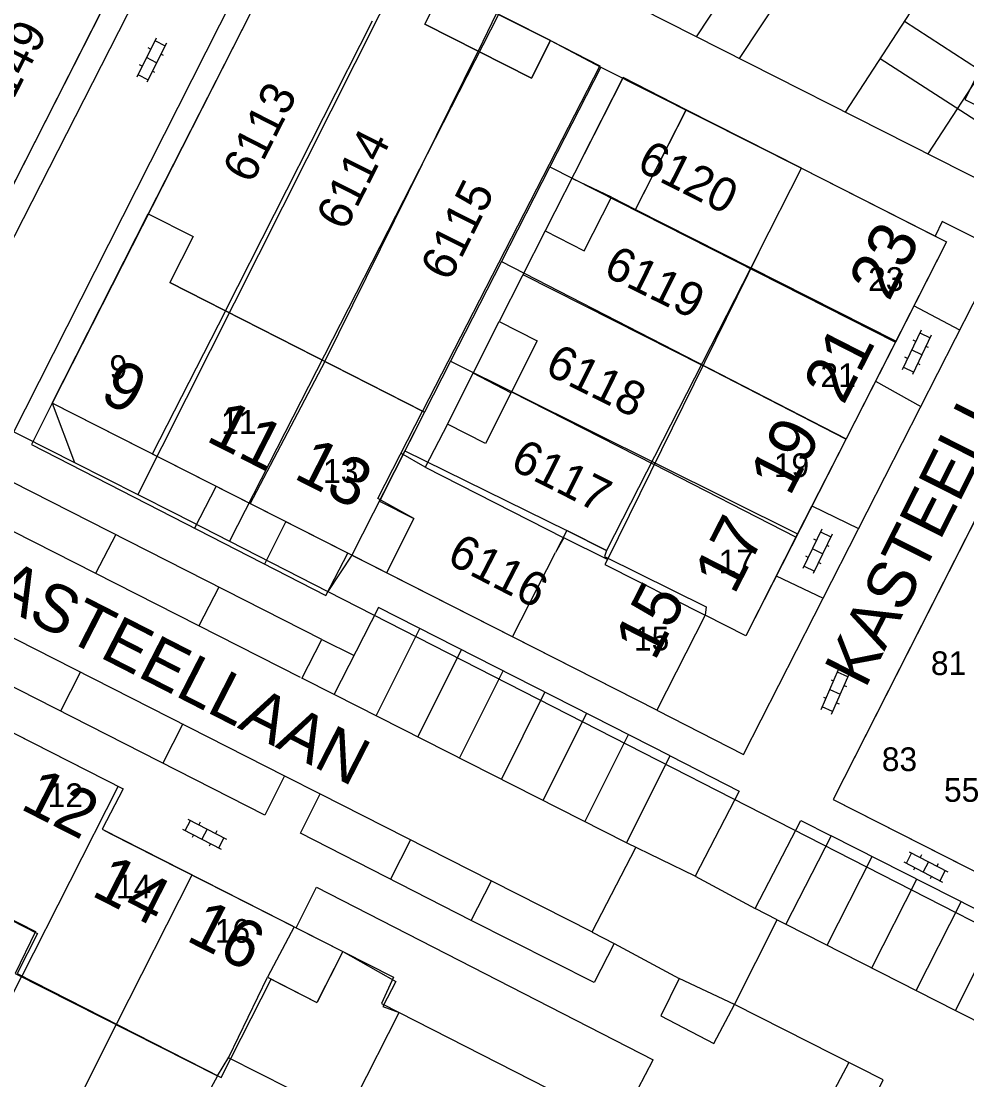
# Model space of a CAD drawing. Extents: x 148816 to 151297, y 399515 to 402500.
# Drawn here: x 150427.5 to 150477.3, y 399595.6 to 399651.4 of the extents above; entities that cross this region are included whole.
import ezdxf

# ---------------------------------------------------------------- set-up
doc = ezdxf.new("R2010")
doc.units = 0
for name, color, linetype in [('B01 Hoofdgebouw  [D] Norm', 7, 'Continuous'), ('B01 Hoofdgebouw  [T] Norm', 7, 'Continuous'), ('B01 hoofgebouw', 7, 'Continuous'), ('B02 Bijgebouw  [D] Norm', 7, 'Continuous'), ('B07 Tussenmuur  [D] Norm', 7, 'Continuous'), ('G01 perceelsgrens', 7, 'Continuous'), ('S02 Open verharding  Norm', 7, 'Continuous'), ('T04 Haag heg  [D] Gem', 7, 'Continuous'), ('V00 Kant verharding algemeen  [T] Norm', 7, 'Continuous'), ('V00 Kant verharding algemeen secundair  [D] Gem', 7, 'Continuous'), ('V00 Kant verharding algemeen secundair  [T] Gem', 7, 'Continuous'), ('V00 Kant verharding algemeen secundair  [T] Norm', 7, 'Continuous'), ('Z01 perceelnummer', 7, 'Continuous'), ('Z02 huisnummer', 7, 'Continuous'), ('Z02 Huisnummer  [Tekst] Norm', 7, 'Continuous'), ('Z06 straatnaam', 7, 'Continuous')]:
    doc.layers.add(name, color=color, linetype=linetype)

msp = doc.modelspace()

# ---------------------------------------------------------------- linework, layer by layer
at = {"layer": 'B01 Hoofdgebouw  [D] Norm'}
for points in [[(150466.37, 399639.24), (150458.408, 399623.081), (150456.109, 399624.223), (150455.68, 399623.45)], [(150448.22, 399625.23), (150446.311, 399626.281), (150448.662, 399630.893), (150435.351, 399637.678)], [(150407.51, 399614.06), (150428.279, 399603.459), (150427.21, 399601.249), (150437.874, 399595.85), (150438.46, 399596.841), (150440.496, 399601.056), (150443.11, 399599.73)]]:
    msp.add_lwpolyline(points, dxfattribs=at)
msp.add_lwpolyline([(150454.713, 399634.599), (150451.988, 399629.187), (150449.978, 399630.199), (150452.703, 399635.611)], close=True, dxfattribs=at)
at = {"layer": 'B01 Hoofdgebouw  [T] Norm'}
for p, q in [((150449.79, 399653.27), (150448.79, 399651.29)), ((150455.42, 399650.42), (150449.79, 399653.27)), ((150448.79, 399651.29), (150454.41, 399648.44)), ((150454.41, 399648.44), (150455.42, 399650.42)), ((150466.37, 399639.24), (150468.64, 399643.69)), ((150468.64, 399643.69), (150476.27, 399639.81)), ((150429.16, 399631.32), (150434.22, 399641.29)), ((150476.27, 399639.81), (150465.7, 399619.05)), ((150481.35, 399632.19), (150470.3, 399610.42)), ((150446.77, 399622.37), (150429.16, 399631.32)), ((150448.22, 399625.23), (150446.77, 399622.37)), ((150407.05, 399624.14), (150432.89, 399610.99)), ((150453.41, 399618.99), (150455.68, 399623.45)), ((150463.57, 399620.14), (150461.01, 399615.13)), ((150465.7, 399619.05), (150463.57, 399620.14)), ((150461.01, 399615.13), (150453.41, 399618.99)), ((150432.89, 399610.99), (150431.79, 399608.85)), ((150470.3, 399610.42), (150481.8, 399604.59)), ((150431.79, 399608.85), (150432.25, 399608.61)), ((150432.25, 399608.61), (150444.47, 399602.41)), ((150444.47, 399602.41), (150443.11, 399599.73)), ((150445.17, 399594.73), (150447.44, 399599.19)), ((150447.44, 399599.19), (150455.26, 399595.21))]:
    msp.add_line(p, q, dxfattribs=at)
for points in [[(150462.57, 399646.777), (150459.236, 399648.472), (150455.125, 399640.387)], [(150434.22, 399641.29), (150436.58, 399640.09), (150435.351, 399637.678)]]:
    msp.add_lwpolyline(points, dxfattribs=at)
at = {"layer": 'B01 hoofgebouw'}
for points in [[(150449.79, 399653.27), (150455.42, 399650.42), (150454.41, 399648.44), (150448.79, 399651.29), (150449.79, 399653.27)], [(150456.97, 399644.015), (150459.236, 399648.472), (150462.57, 399646.777), (150460.304, 399642.32)], [(150466.37, 399639.24), (150468.64, 399643.69), (150475.676, 399640.112), (150476.27, 399639.81), (150465.7, 399619.05), (150463.57, 399620.14), (150461.01, 399615.13), (150453.41, 399618.99), (150455.68, 399623.45)], [(150448.22, 399625.23), (150446.77, 399622.371), (150444.728, 399623.409), (150429.16, 399631.32), (150434.22, 399641.29), (150436.58, 399640.09)], [(150436.581, 399640.091), (150435.349, 399637.665), (150448.781, 399630.838), (150446.401, 399626.154), (150448.221, 399625.23)], [(150466.37, 399639.24), (150458.361, 399623.539), (150456.268, 399624.604), (150455.68, 399623.45)], [(150484.69, 399613.32), (150491.62, 399626.98), (150481.35, 399632.19), (150470.3, 399610.42), (150481.8, 399604.591), (150480.72, 399602.45), (150507.93, 399588.59), (150508.64, 399589.99), (150516.21, 399586.14), (150517.567, 399588.816), (150518.4, 399590.46), (150524.98, 399588.86), (150532.18, 399618.42), (150521.02, 399621.13), (150515.39, 399598.061), (150514.07, 399598.36), (150484.69, 399613.32)], [(150407.51, 399614.06), (150403.06, 399616.34), (150407.05, 399624.14), (150432.89, 399610.99), (150431.79, 399608.85), (150442.022, 399603.653), (150444.47, 399602.41), (150443.113, 399599.735)], [(150407.51, 399614.06), (150428.381, 399603.366), (150427.306, 399601.254), (150438.069, 399595.776), (150440.704, 399600.954), (150443.11, 399599.73)], [(150445.17, 399594.73), (150447.44, 399599.19), (150455.26, 399595.21), (150452.71, 399590.18), (150454.84, 399589.08), (150447.666, 399575.037), (150444.23, 399568.31), (150442.1, 399569.42), (150439.53, 399564.38), (150431.72, 399568.35), (150433.99, 399572.81)]]:
    msp.add_lwpolyline(points, dxfattribs=at)
at = {"layer": 'B02 Bijgebouw  [D] Norm'}
msp.add_line((150441.905, 399603.711), (150440.496, 399601.056), dxfattribs=at)
for points in [[(150452.569, 399651.863), (150451.6, 399649.865)], [(150455.125, 399640.387), (150457.193, 399639.335), (150458.634, 399642.169), (150459.899, 399641.525), (150462.57, 399646.777)], [(150458.634, 399642.169), (150456.621, 399643.124)], [(150453.331, 399631.854), (150451.333, 399632.89)]]:
    msp.add_lwpolyline(points, dxfattribs=at)
at = {"layer": 'B07 Tussenmuur  [D] Norm'}
for p, q in [((150473.609, 399634.584), (150465.976, 399638.439)), ((150473.609, 399634.584), (150465.976, 399638.439)), ((150470.976, 399629.413), (150463.446, 399633.305)), ((150470.976, 399629.413), (150463.446, 399633.305)), ((150468.347, 399624.248), (150460.872, 399628.081)), ((150468.347, 399624.248), (150460.872, 399628.081)), ((150432.63, 399611.122), (150427.544, 399601.08)), ((150432.63, 399611.122), (150427.544, 399601.08)), ((150436.525, 399606.441), (150432.531, 399598.555)), ((150436.525, 399606.441), (150432.531, 399598.555))]:
    msp.add_line(p, q, dxfattribs=at)
for points in [[(150438.292, 399636.179), (150434.424, 399628.618)], [(150438.292, 399636.179), (150434.424, 399628.618)], [(150443.518, 399633.515), (150439.57, 399625.995)], [(150443.518, 399633.515), (150439.57, 399625.995)], [(150458.408, 399623.081), (150458.275, 399622.811), (150463.57, 399620.14)], [(150458.408, 399623.081), (150458.275, 399622.811), (150463.57, 399620.14)]]:
    msp.add_lwpolyline(points, dxfattribs=at)
at = {"layer": 'G01 perceelsgrens'}
for points in [[(150448.296, 399690.663), (150457.221, 399686.564), (150455.237, 399682.917), (150487.033, 399666.571), (150477.249, 399647.314), (150498.992, 399636.38), (150497.463, 399633.283), (150521.02, 399621.13)], [(150422.054, 399632.373), (150422.87, 399634.49), (150431.83, 399652.11), (150433.33, 399655.03), (150428.04, 399657.67)], [(150447.657, 399654.289), (150447.53, 399654.41), (150442.25, 399657.07), (150440.75, 399654.13), (150429.16, 399631.32), (150430.34, 399628.184)], [(150447.657, 399654.289), (150433.67, 399626.501)], [(150452.681, 399651.806), (150438.501, 399624.041)], [(150452.681, 399651.806), (150455.42, 399650.42), (150458.067, 399649.031)], [(150458.067, 399649.031), (150455.381, 399643.768)], [(150458.067, 399649.031), (150468.64, 399643.69), (150476.27, 399639.81), (150473.582, 399634.53)], [(150455.381, 399643.768), (150452.836, 399638.782)], [(150455.381, 399643.768), (150473.582, 399634.53)], [(150452.836, 399638.782), (150450.15, 399633.52)], [(150452.836, 399638.782), (150470.989, 399629.437)], [(150473.582, 399634.53), (150470.989, 399629.437)], [(150450.15, 399633.52), (150448.781, 399630.838), (150447.743, 399628.796)], [(150450.15, 399633.52), (150468.436, 399624.424)], [(150422.054, 399632.373), (150430.34, 399628.184)], [(150498.61, 399628.83), (150495.105, 399621.937), (150491.451, 399623.813), (150492.83, 399626.428), (150491.62, 399626.98), (150481.35, 399632.19), (150470.3, 399610.42), (150481.8, 399604.591), (150480.72, 399602.45)], [(150470.989, 399629.437), (150468.436, 399624.424)], [(150447.743, 399628.796), (150444.949, 399623.296)], [(150447.743, 399628.796), (150456.268, 399624.604), (150458.361, 399623.539), (150458.254, 399623.229), (150463.621, 399620.58), (150463.57, 399620.14)], [(150430.34, 399628.184), (150433.67, 399626.501)], [(150433.67, 399626.501), (150435.628, 399625.511), (150438.501, 399624.041)], [(150468.436, 399624.424), (150465.7, 399619.05), (150463.57, 399620.14)], [(150405.07, 399595.32), (150407.08, 399599.33), (150408.15, 399601.42), (150409.214, 399602.956), (150398.89, 399608.2), (150399.97, 399610.29), (150407.05, 399624.14), (150432.89, 399610.99), (150431.79, 399608.85), (150444.47, 399602.41), (150447.263, 399600.827), (150446.573, 399599.519), (150447.44, 399599.19), (150455.26, 399595.21)], [(150438.501, 399624.041), (150443.678, 399621.392)], [(150444.949, 399623.296), (150443.678, 399621.392)], [(150463.57, 399620.14), (150461.01, 399615.13), (150444.949, 399623.296)], [(150443.678, 399621.392), (150459.484, 399613.304), (150480.72, 399602.45)]]:
    msp.add_lwpolyline(points, dxfattribs=at)
at = {"layer": 'S02 Open verharding  Norm'}
for p, q in [((150434.637, 399650.554), (150433.612, 399648.495)), ((150435.174, 399650.287), (150434.149, 399648.228)), ((150434.347, 399649.972), (150434.213, 399650.039)), ((150434.57, 399650.42), (150435.107, 399650.152)), ((150434.662, 399649.257), (150434.124, 399649.525)), ((150435.019, 399649.638), (150434.884, 399649.705)), ((150433.902, 399649.077), (150433.767, 399649.144)), ((150434.573, 399648.743), (150434.439, 399648.81)), ((150433.679, 399648.63), (150434.216, 399648.362)), ((150474.937, 399635.152), (150473.942, 399633.078)), ((150475.478, 399634.892), (150474.483, 399632.818)), ((150474.872, 399635.016), (150475.413, 399634.757)), ((150474.656, 399634.566), (150474.521, 399634.63)), ((150475.332, 399634.241), (150475.197, 399634.306)), ((150474.223, 399633.664), (150474.088, 399633.729)), ((150474.98, 399633.855), (150474.44, 399634.115)), ((150474.007, 399633.213), (150474.548, 399632.954)), ((150474.899, 399633.34), (150474.764, 399633.404)), ((150469.707, 399624.664), (150468.712, 399622.59)), ((150470.248, 399624.404), (150469.253, 399622.33)), ((150469.642, 399624.528), (150470.183, 399624.269)), ((150469.426, 399624.078), (150469.291, 399624.142)), ((150470.102, 399623.753), (150469.967, 399623.818)), ((150468.993, 399623.176), (150468.858, 399623.241)), ((150469.75, 399623.367), (150469.21, 399623.627)), ((150468.777, 399622.725), (150469.318, 399622.466)), ((150469.669, 399622.852), (150469.534, 399622.916)), ((150469.666, 399615.164), (150470.593, 399617.269)), ((150470.215, 399614.923), (150471.142, 399617.028)), ((150471.082, 399616.89), (150470.532, 399617.132)), ((150470.194, 399616.735), (150470.331, 399616.675)), ((150470.88, 399616.433), (150471.017, 399616.372)), ((150470.129, 399616.217), (150470.679, 399615.975)), ((150469.791, 399615.82), (150469.928, 399615.759)), ((150470.477, 399615.517), (150470.614, 399615.457)), ((150470.276, 399615.06), (150469.726, 399615.302)), ((150436.161, 399608.792), (150436.438, 399609.324)), ((150436.305, 399609.393), (150438.344, 399608.329)), ((150436.951, 399609.225), (150436.881, 399609.092)), ((150436.028, 399608.861), (150438.067, 399607.797)), ((150437.325, 399608.861), (150437.047, 399608.329)), ((150437.837, 399608.763), (150437.768, 399608.63)), ((150436.604, 399608.56), (150436.535, 399608.427)), ((150437.491, 399608.098), (150437.421, 399607.965)), ((150437.934, 399607.866), (150438.211, 399608.398)), ((150474.165, 399607.068), (150474.442, 399607.6)), ((150474.309, 399607.669), (150476.348, 399606.605)), ((150474.032, 399607.137), (150476.071, 399606.073)), ((150474.955, 399607.501), (150474.885, 399607.368)), ((150475.329, 399607.137), (150475.051, 399606.605)), ((150475.841, 399607.039), (150475.772, 399606.906)), ((150474.608, 399606.836), (150474.539, 399606.703)), ((150475.938, 399606.142), (150476.215, 399606.674)), ((150475.495, 399606.374), (150475.425, 399606.241))]:
    msp.add_line(p, q, dxfattribs=at)
at = {"layer": 'T04 Haag heg  [D] Gem'}
for p, q in [((150438.292, 399636.179), (150446.04, 399651.47)), ((150443.518, 399633.515), (150451.6, 399649.865)), ((150444.641, 399593.69), (150438.443, 399596.812))]:
    msp.add_line(p, q, dxfattribs=at)
for points in [[(150459.899, 399641.525), (150465.976, 399638.439)], [(150453.988, 399638.07), (150463.446, 399633.305)], [(150453.356, 399631.904), (150460.872, 399628.081)], [(150448.811, 399627.945), (150456.109, 399624.223)], [(150424.764, 399595.659), (150427.544, 399601.08)], [(150432.531, 399598.555), (150428.646, 399590.825)], [(150437.874, 399595.85), (150437.161, 399594.554)]]:
    msp.add_lwpolyline(points, dxfattribs=at)
at = {"layer": 'V00 Kant verharding algemeen  [T] Norm'}
for p, q in [((150442.889, 399660.956), (150425.01, 399625.63)), ((150420.86, 399627.75), (150436.59, 399658.58)), ((150440.75, 399654.13), (150434.22, 399641.29)), ((150431.83, 399652.11), (150426.74, 399642.1)), ((150492.34, 399635.82), (150460.16, 399652.11)), ((150468.64, 399643.69), (150462.57, 399646.777)), ((150476.05, 399640.89), (150475.68, 399640.12)), ((150479.1, 399639.35), (150476.05, 399640.89)), ((150465.586, 399612.792), (150479.1, 399639.35)), ((150476.972, 399635.168), (150474.559, 399636.45)), ((150472.536, 399632.477), (150474.922, 399631.139)), ((150429.16, 399631.32), (150428.06, 399629.14)), ((150428.06, 399629.14), (150443.57, 399621.17)), ((150437.786, 399626.904), (150436.657, 399624.722)), ((150469.185, 399625.894), (150471.65, 399624.71)), ((150441.455, 399625.034), (150440.348, 399622.826)), ((150443.57, 399621.17), (150444.73, 399623.41)), ((150453.41, 399618.99), (150446.77, 399622.37)), ((150467.312, 399622.216), (150469.784, 399621.042)), ((150461.01, 399615.13), (150465.586, 399612.792)), ((150442.02, 399603.65), (150443.09, 399605.81)), ((150443.09, 399605.81), (150460.826, 399596.707)), ((150452.96, 399581.64), (150460.826, 399596.707))]:
    msp.add_line(p, q, dxfattribs=at)
for points in [[(150455.42, 399650.42), (150458.014, 399649.099), (150448.662, 399630.893)], [(150455.125, 399640.387), (150452.703, 399635.611)], [(150449.978, 399630.199), (150448.811, 399627.945), (150447.532, 399628.677)], [(150441.404, 399611.674), (150440.367, 399609.605), (150408.039, 399626.066), (150409.078, 399628.128)], [(150443.373, 399618.852), (150427.069, 399627.151), (150426.011, 399625.101)], [(150461.712, 399612.725), (150446.354, 399620.551), (150444.004, 399615.945)], [(150442.311, 399616.804), (150443.373, 399618.852), (150445.062, 399618.019)], [(150444.01, 399615.958), (150442.318, 399616.817)], [(150461.712, 399612.725), (150465.362, 399610.863), (150463.033, 399606.381), (150459.418, 399608.132), (150461.712, 399612.725)], [(150441.404, 399611.674), (150443.279, 399610.721)], [(150451.239, 399604.052), (150442.248, 399608.649), (150443.279, 399610.721)], [(150467.358, 399604.077), (150466.19, 399604.674), (150468.602, 399609.309), (150470.208, 399608.507)], [(150477.792, 399601.36), (150479.114, 399603.991), (150470.208, 399608.507), (150467.819, 399603.857)], [(150457.61, 399603.437), (150458.77, 399602.83), (150457.722, 399600.784), (150451.239, 399604.052), (150452.307, 399606.133)], [(150452.306, 399606.131), (150457.601, 399603.439)], [(150467.358, 399604.077), (150467.813, 399603.846)], [(150444.47, 399602.41), (150447.15, 399601.05), (150446.504, 399599.666), (150447.44, 399599.19)], [(150465.114, 399599.622), (150462.194, 399600.979), (150461.22, 399599.027), (150464.024, 399597.56), (150465.114, 399599.622)], [(150476.756, 399599.303), (150477.792, 399601.36), (150479.648, 399600.43)], [(150472.949, 399595.647), (150465.114, 399599.622)], [(150476.756, 399599.303), (150478.596, 399598.369)], [(150471.14, 399596.564), (150470.064, 399594.531), (150471.929, 399593.585), (150472.949, 399595.647)]]:
    msp.add_lwpolyline(points, dxfattribs=at)
at = {"layer": 'V00 Kant verharding algemeen secundair  [D] Gem'}
for p, q in [((150432.505, 399624.384), (150431.449, 399622.338)), ((150437.942, 399621.617), (150436.888, 399619.575)), ((150446.231, 399614.83), (150448.534, 399619.44)), ((150448.429, 399613.713), (150450.73, 399618.321)), ((150430.643, 399617.146), (150429.605, 399615.085)), ((150450.627, 399612.597), (150452.927, 399617.202)), ((150452.825, 399611.481), (150455.123, 399616.083)), ((150455.022, 399610.365), (150457.319, 399614.963)), ((150436.036, 399614.404), (150434.996, 399612.34)), ((150457.22, 399609.248), (150459.516, 399613.844)), ((150448.046, 399608.298), (150446.987, 399606.226)), ((150469.987, 399602.742), (150472.358, 399607.417)), ((150472.336, 399601.548), (150474.708, 399606.225)), ((150474.685, 399600.355), (150477.057, 399605.034))]:
    msp.add_line(p, q, dxfattribs=at)
at = {"layer": 'V00 Kant verharding algemeen secundair  [T] Gem'}
for p, q in [((150470.96, 399646.643), (150481.671, 399663.157)), ((150485.723, 399660.527), (150475.299, 399644.446)), ((150465.431, 399654.194), (150463.088, 399650.628)), ((150482.166, 399646.165), (150474.06, 399651.423)), ((150480.897, 399644.21), (150472.791, 399649.468))]:
    msp.add_line(p, q, dxfattribs=at)
for points in [[(150448.013, 399665.814), (150467.538, 399652.788), (150465.361, 399649.477)], [(150457.601, 399603.439), (150459.903, 399607.897)], [(150465.114, 399599.622), (150467.358, 399604.077)]]:
    msp.add_lwpolyline(points, dxfattribs=at)
at = {"layer": 'V00 Kant verharding algemeen secundair  [T] Norm'}
for p, q in [((150463.033, 399606.381), (150466.19, 399604.674)), ((150458.77, 399602.83), (150462.194, 399600.979))]:
    msp.add_line(p, q, dxfattribs=at)
for points in [[(150409.071, 399628.114), (150441.404, 399611.674)], [(150442.245, 399616.854), (150426.01, 399625.1)], [(150459.418, 399608.132), (150444.01, 399615.958)], [(150443.279, 399610.721), (150452.307, 399606.133)], [(150467.813, 399603.846), (150476.756, 399599.303)]]:
    msp.add_lwpolyline(points, dxfattribs=at)

# ---------------------------------------------------------------- texts
at = {"layer": 'Z01 perceelnummer'}
for s, rotation, p in [('6149', 62.9176, (150426.504, 399646.09)), ('6113', 62.9176, (150439.664, 399642.817)), ('6114', 63.2279, (150444.599, 399640.335)), ('6120', 333.2298, (150459.882, 399643.639)), ('6115', 63.3577, (150450.097, 399637.669)), ('6119', 333.7167, (150458.123, 399638.083)), ('6118', 333.5631, (150455.041, 399632.897)), ('6117', 333.2556, (150453.214, 399627.891)), ('6116', 332.6906, (150449.881, 399622.919))]:
    msp.add_text(s, height=1.8, rotation=rotation, dxfattribs=at).set_placement(p)
at = {"layer": 'Z02 huisnummer'}
for s, rotation, p in [('23', 63.0504, (150473.246, 399636.627)), ('21', 62.9483, (150470.852, 399631.167)), ('9', 333.0764, (150431.585, 399631.489)), ('11', 333.0504, (150437.194, 399629.36)), ('19', 62.9483, (150468.016, 399626.343)), ('13', 333.0504, (150441.814, 399627.383)), ('17', 62.9483, (150465.09, 399621.159)), ('15', 62.9483, (150460.901, 399617.666)), ('12', 333.0504, (150427.408, 399609.961)), ('14', 333.0504, (150431.154, 399605.392)), ('16', 333.0504, (150436.148, 399603.021))]:
    msp.add_text(s, height=2.5, rotation=rotation, dxfattribs=at).set_placement(p)
at = {"layer": 'Z02 Huisnummer  [Tekst] Norm'}
for s, p in [('23', (150472.15, 399637.23)), ('9', (150432.18, 399632.59)), ('21', (150469.637, 399632.156)), ('11', (150438.059, 399629.694)), ('13', (150443.431, 399627.113)), ('19', (150467.18, 399627.416)), ('17', (150464.269, 399622.337)), ('15', (150459.81, 399618.275)), ('81', (150475.456, 399616.981)), ('83', (150472.87, 399611.92)), ('55', (150476.147, 399610.3)), ('12', (150428.924, 399610.023)), ('14', (150432.522, 399605.207)), ('16', (150437.726, 399602.872))]:
    msp.add_text(s, height=1.25, dxfattribs=at).set_placement(p)
at = {"layer": 'Z06 straatnaam'}
for rotation, p in [(63.2556, (150471.996, 399616.216)), (332.8712, (150423.823, 399621.936))]:
    msp.add_text('KASTEELLAAN', height=2.5, rotation=rotation, dxfattribs=at).set_placement(p)

doc.saveas('drawing.dxf')
